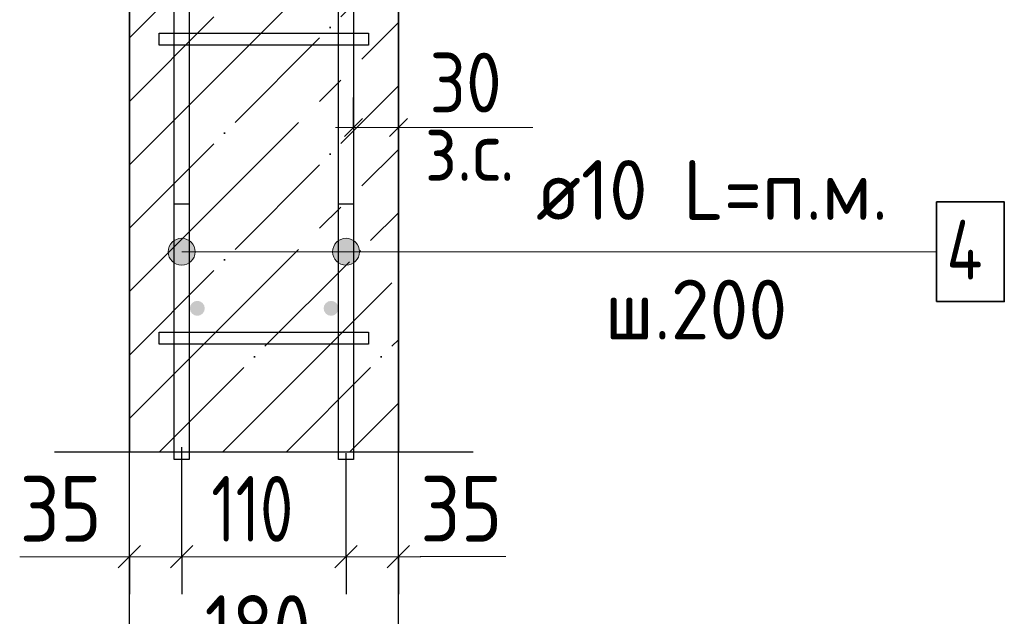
# Model space of a CAD drawing. Header units: millimetres. Extents: x -49773 to 2322955, y -3321 to 58485.
# Tile 265 of 580: x 1095468 to 1098762, y 4718 to 6714. Entities that reach past the tile are written whole.
import ezdxf

# ---------------------------------------------------------------- set-up
doc = ezdxf.new("R2010")
doc.units = ezdxf.units.MM
doc.linetypes.add('______11', pattern=[500, 400, -50, 0, -50])
doc.linetypes.add('______5', pattern=[1100, 800, -100, 100, -100])
for name, color, linetype, lineweight in [('Standard', 7, 'Continuous', 25), ('Арм.стержн. Арматура края', 96, 'Continuous', 35), ('Арм.стержн. вертикальными 1', 22, 'Continuous', 35), ('Арм.стержн.горизонт. 1', 180, 'Continuous', 35), ('Размерная линия_ общее', 7, 'Continuous', 13), ('Размерная линия_ общее_1', 7, 'Continuous', 13)]:
    doc.layers.add(name, color=color, linetype=linetype, lineweight=lineweight)
doc.layers.add('Арм.стержн.Стяжки', color=7, linetype='Continuous', lineweight=35, true_color=0x501e0f)
doc.styles.add('ISOCPEUR', font='txt')

msp = doc.modelspace()

# ---------------------------------------------------------------- hatches: boundary and pattern name
at = {"layer": 'Арм.стержн. вертикальными 1', "linetype": 'Continuous', "lineweight": 50, "transparency": 33554687}
for points in [[(1096087.3, 5748.5), (1096085.4, 5758), (1096080, 5766.1), (1096071.9, 5771.6), (1096062.3, 5773.5), (1096052.8, 5771.6), (1096044.7, 5766.1), (1096039.2, 5758), (1096037.3, 5748.5), (1096039.2, 5738.9), (1096044.7, 5730.8), (1096052.8, 5725.4), (1096062.3, 5723.5), (1096071.9, 5725.4), (1096080, 5730.8), (1096085.4, 5738.9)], [(1096535, 5748.5), (1096533.1, 5758), (1096527.7, 5766.1), (1096519.5, 5771.6), (1096510, 5773.5), (1096500.4, 5771.6), (1096492.3, 5766.1), (1096486.9, 5758), (1096485, 5748.5), (1096486.9, 5738.9), (1096492.3, 5730.8), (1096500.4, 5725.4), (1096510, 5723.5), (1096519.5, 5725.4), (1096527.7, 5730.8), (1096533.1, 5738.9)]]:
    msp.add_hatch(color=4, dxfattribs=at).paths.add_polyline_path(points)
at = {"layer": 'Арм.стержн.горизонт. 1', "linetype": 'Continuous', "lineweight": 13, "transparency": 33554687}
for points in [[(1095987.5, 5899), (1095987.5, 5976.4), (1095971.3, 5960.2)], [(1095987.5, 5899), (1095987.5, 5976.4), (1095971.3, 5960.2)], [(1095987.5, 5899), (1095987.5, 5976.4), (1095971.3, 5960.2)], [(1095987.5, 5899), (1095987.5, 5976.4), (1095971.3, 5960.2)], [(1095987.5, 5899), (1095987.5, 5976.4), (1095971.3, 5960.2)], [(1095987.5, 5899), (1095987.5, 5976.4), (1095971.3, 5960.2)], [(1095987.5, 5899), (1095987.5, 5976.4), (1095971.3, 5960.2)], [(1095987.5, 5899), (1095987.5, 5976.4), (1095971.3, 5960.2)], [(1095987.5, 5899), (1095987.5, 5976.4), (1095971.3, 5960.2)], [(1095987.5, 5899), (1095987.5, 5976.4), (1095971.3, 5960.2)], [(1095987.5, 5899), (1095987.5, 5976.4), (1095971.3, 5960.2)], [(1095987.5, 5899), (1095987.5, 5976.4), (1095971.3, 5960.2)], [(1095987.5, 5899), (1095987.5, 5976.4), (1095971.3, 5960.2)], [(1096010, 5892.7), (1096010, 5982.7), (1095987.5, 5976.4)], [(1096010, 5892.7), (1096010, 5982.7), (1095987.5, 5976.4)], [(1096010, 5892.7), (1096010, 5982.7), (1095987.5, 5976.4)], [(1096010, 5892.7), (1096010, 5982.7), (1095987.5, 5976.4)], [(1096010, 5892.7), (1096010, 5982.7), (1095987.5, 5976.4)], [(1096010, 5892.7), (1096010, 5982.7), (1095987.5, 5976.4)], [(1096010, 5892.7), (1096010, 5982.7), (1095987.5, 5976.4)], [(1096010, 5892.7), (1096010, 5982.7), (1095987.5, 5976.4)], [(1096010, 5892.7), (1096010, 5982.7), (1095987.5, 5976.4)], [(1096010, 5892.7), (1096010, 5982.7), (1095987.5, 5976.4)], [(1096010, 5892.7), (1096010, 5982.7), (1095987.5, 5976.4)], [(1096010, 5892.7), (1096010, 5982.7), (1095987.5, 5976.4)], [(1096010, 5892.7), (1096010, 5982.7), (1095987.5, 5976.4)], [(1096010, 5892.7), (1095987.5, 5976.4), (1095987.5, 5899)], [(1096010, 5892.7), (1095987.5, 5976.4), (1095987.5, 5899)], [(1096010, 5892.7), (1095987.5, 5976.4), (1095987.5, 5899)], [(1096010, 5892.7), (1095987.5, 5976.4), (1095987.5, 5899)], [(1096010, 5892.7), (1095987.5, 5976.4), (1095987.5, 5899)], [(1096010, 5892.7), (1095987.5, 5976.4), (1095987.5, 5899)], [(1096010, 5892.7), (1095987.5, 5976.4), (1095987.5, 5899)], [(1096010, 5892.7), (1095987.5, 5976.4), (1095987.5, 5899)], [(1096010, 5892.7), (1095987.5, 5976.4), (1095987.5, 5899)], [(1096010, 5892.7), (1095987.5, 5976.4), (1095987.5, 5899)], [(1096010, 5892.7), (1095987.5, 5976.4), (1095987.5, 5899)], [(1096010, 5892.7), (1095987.5, 5976.4), (1095987.5, 5899)], [(1096010, 5892.7), (1095987.5, 5976.4), (1095987.5, 5899)], [(1096032.5, 5899), (1096032.5, 5976.4), (1096010, 5982.7)], [(1096032.5, 5899), (1096010, 5982.7), (1096010, 5892.7)], [(1096032.5, 5899), (1096032.5, 5976.4), (1096010, 5982.7)], [(1096032.5, 5899), (1096010, 5982.7), (1096010, 5892.7)], [(1096032.5, 5899), (1096032.5, 5976.4), (1096010, 5982.7)], [(1096032.5, 5899), (1096010, 5982.7), (1096010, 5892.7)], [(1096032.5, 5899), (1096032.5, 5976.4), (1096010, 5982.7)], [(1096032.5, 5899), (1096010, 5982.7), (1096010, 5892.7)], [(1096032.5, 5899), (1096032.5, 5976.4), (1096010, 5982.7)], [(1096032.5, 5899), (1096010, 5982.7), (1096010, 5892.7)], [(1096032.5, 5899), (1096032.5, 5976.4), (1096010, 5982.7)], [(1096032.5, 5899), (1096010, 5982.7), (1096010, 5892.7)], [(1096032.5, 5899), (1096032.5, 5976.4), (1096010, 5982.7)], [(1096032.5, 5899), (1096010, 5982.7), (1096010, 5892.7)], [(1096032.5, 5899), (1096032.5, 5976.4), (1096010, 5982.7)], [(1096032.5, 5899), (1096010, 5982.7), (1096010, 5892.7)], [(1096032.5, 5899), (1096032.5, 5976.4), (1096010, 5982.7)], [(1096032.5, 5899), (1096010, 5982.7), (1096010, 5892.7)], [(1096032.5, 5899), (1096032.5, 5976.4), (1096010, 5982.7)], [(1096032.5, 5899), (1096010, 5982.7), (1096010, 5892.7)], [(1096032.5, 5899), (1096032.5, 5976.4), (1096010, 5982.7)], [(1096032.5, 5899), (1096010, 5982.7), (1096010, 5892.7)], [(1096032.5, 5899), (1096032.5, 5976.4), (1096010, 5982.7)], [(1096032.5, 5899), (1096010, 5982.7), (1096010, 5892.7)], [(1096032.5, 5899), (1096032.5, 5976.4), (1096010, 5982.7)], [(1096032.5, 5899), (1096010, 5982.7), (1096010, 5892.7)], [(1096048.7, 5915.2), (1096048.7, 5960.2), (1096032.5, 5976.4)], [(1096048.7, 5915.2), (1096032.5, 5976.4), (1096032.5, 5899)], [(1096048.7, 5915.2), (1096048.7, 5960.2), (1096032.5, 5976.4)], [(1096048.7, 5915.2), (1096032.5, 5976.4), (1096032.5, 5899)], [(1096048.7, 5915.2), (1096048.7, 5960.2), (1096032.5, 5976.4)], [(1096048.7, 5915.2), (1096032.5, 5976.4), (1096032.5, 5899)], [(1096048.7, 5915.2), (1096048.7, 5960.2), (1096032.5, 5976.4)], [(1096048.7, 5915.2), (1096032.5, 5976.4), (1096032.5, 5899)], [(1096048.7, 5915.2), (1096048.7, 5960.2), (1096032.5, 5976.4)], [(1096048.7, 5915.2), (1096032.5, 5976.4), (1096032.5, 5899)], [(1096048.7, 5915.2), (1096048.7, 5960.2), (1096032.5, 5976.4)], [(1096048.7, 5915.2), (1096032.5, 5976.4), (1096032.5, 5899)], [(1096048.7, 5915.2), (1096048.7, 5960.2), (1096032.5, 5976.4)], [(1096048.7, 5915.2), (1096032.5, 5976.4), (1096032.5, 5899)], [(1096048.7, 5915.2), (1096048.7, 5960.2), (1096032.5, 5976.4)], [(1096048.7, 5915.2), (1096032.5, 5976.4), (1096032.5, 5899)], [(1096048.7, 5915.2), (1096048.7, 5960.2), (1096032.5, 5976.4)], [(1096048.7, 5915.2), (1096032.5, 5976.4), (1096032.5, 5899)], [(1096048.7, 5915.2), (1096048.7, 5960.2), (1096032.5, 5976.4)], [(1096048.7, 5915.2), (1096032.5, 5976.4), (1096032.5, 5899)], [(1096048.7, 5915.2), (1096048.7, 5960.2), (1096032.5, 5976.4)], [(1096048.7, 5915.2), (1096032.5, 5976.4), (1096032.5, 5899)], [(1096048.7, 5915.2), (1096048.7, 5960.2), (1096032.5, 5976.4)], [(1096048.7, 5915.2), (1096032.5, 5976.4), (1096032.5, 5899)], [(1096048.7, 5915.2), (1096048.7, 5960.2), (1096032.5, 5976.4)], [(1096048.7, 5915.2), (1096032.5, 5976.4), (1096032.5, 5899)], [(1096537.5, 5899), (1096537.5, 5976.4), (1096521.3, 5960.2)], [(1096537.5, 5899), (1096537.5, 5976.4), (1096521.3, 5960.2)], [(1096537.5, 5899), (1096537.5, 5976.4), (1096521.3, 5960.2)], [(1096537.5, 5899), (1096537.5, 5976.4), (1096521.3, 5960.2)], [(1096537.5, 5899), (1096537.5, 5976.4), (1096521.3, 5960.2)], [(1096537.5, 5899), (1096537.5, 5976.4), (1096521.3, 5960.2)], [(1096537.5, 5899), (1096537.5, 5976.4), (1096521.3, 5960.2)], [(1096537.5, 5899), (1096537.5, 5976.4), (1096521.3, 5960.2)], [(1096537.5, 5899), (1096537.5, 5976.4), (1096521.3, 5960.2)], [(1096537.5, 5899), (1096537.5, 5976.4), (1096521.3, 5960.2)], [(1096537.5, 5899), (1096537.5, 5976.4), (1096521.3, 5960.2)], [(1096537.5, 5899), (1096537.5, 5976.4), (1096521.3, 5960.2)], [(1096537.5, 5899), (1096537.5, 5976.4), (1096521.3, 5960.2)], [(1096560, 5892.7), (1096560, 5982.7), (1096537.5, 5976.4)], [(1096560, 5892.7), (1096560, 5982.7), (1096537.5, 5976.4)], [(1096560, 5892.7), (1096560, 5982.7), (1096537.5, 5976.4)], [(1096560, 5892.7), (1096560, 5982.7), (1096537.5, 5976.4)], [(1096560, 5892.7), (1096560, 5982.7), (1096537.5, 5976.4)], [(1096560, 5892.7), (1096560, 5982.7), (1096537.5, 5976.4)], [(1096560, 5892.7), (1096560, 5982.7), (1096537.5, 5976.4)], [(1096560, 5892.7), (1096560, 5982.7), (1096537.5, 5976.4)], [(1096560, 5892.7), (1096560, 5982.7), (1096537.5, 5976.4)], [(1096560, 5892.7), (1096560, 5982.7), (1096537.5, 5976.4)], [(1096560, 5892.7), (1096560, 5982.7), (1096537.5, 5976.4)], [(1096560, 5892.7), (1096560, 5982.7), (1096537.5, 5976.4)], [(1096560, 5892.7), (1096560, 5982.7), (1096537.5, 5976.4)], [(1096560, 5892.7), (1096537.5, 5976.4), (1096537.5, 5899)], [(1096560, 5892.7), (1096537.5, 5976.4), (1096537.5, 5899)], [(1096560, 5892.7), (1096537.5, 5976.4), (1096537.5, 5899)], [(1096560, 5892.7), (1096537.5, 5976.4), (1096537.5, 5899)], [(1096560, 5892.7), (1096537.5, 5976.4), (1096537.5, 5899)], [(1096560, 5892.7), (1096537.5, 5976.4), (1096537.5, 5899)], [(1096560, 5892.7), (1096537.5, 5976.4), (1096537.5, 5899)], [(1096560, 5892.7), (1096537.5, 5976.4), (1096537.5, 5899)], [(1096560, 5892.7), (1096537.5, 5976.4), (1096537.5, 5899)], [(1096560, 5892.7), (1096537.5, 5976.4), (1096537.5, 5899)], [(1096560, 5892.7), (1096537.5, 5976.4), (1096537.5, 5899)], [(1096560, 5892.7), (1096537.5, 5976.4), (1096537.5, 5899)], [(1096560, 5892.7), (1096537.5, 5976.4), (1096537.5, 5899)], [(1096582.5, 5899), (1096582.5, 5976.4), (1096560, 5982.7)], [(1096582.5, 5899), (1096560, 5982.7), (1096560, 5892.7)], [(1096582.5, 5899), (1096582.5, 5976.4), (1096560, 5982.7)], [(1096582.5, 5899), (1096560, 5982.7), (1096560, 5892.7)], [(1096582.5, 5899), (1096582.5, 5976.4), (1096560, 5982.7)], [(1096582.5, 5899), (1096560, 5982.7), (1096560, 5892.7)], [(1096582.5, 5899), (1096582.5, 5976.4), (1096560, 5982.7)], [(1096582.5, 5899), (1096560, 5982.7), (1096560, 5892.7)], [(1096582.5, 5899), (1096582.5, 5976.4), (1096560, 5982.7)], [(1096582.5, 5899), (1096560, 5982.7), (1096560, 5892.7)], [(1096582.5, 5899), (1096582.5, 5976.4), (1096560, 5982.7)], [(1096582.5, 5899), (1096560, 5982.7), (1096560, 5892.7)], [(1096582.5, 5899), (1096582.5, 5976.4), (1096560, 5982.7)], [(1096582.5, 5899), (1096560, 5982.7), (1096560, 5892.7)], [(1096582.5, 5899), (1096582.5, 5976.4), (1096560, 5982.7)], [(1096582.5, 5899), (1096560, 5982.7), (1096560, 5892.7)], [(1096582.5, 5899), (1096582.5, 5976.4), (1096560, 5982.7)], [(1096582.5, 5899), (1096560, 5982.7), (1096560, 5892.7)], [(1096582.5, 5899), (1096582.5, 5976.4), (1096560, 5982.7)], [(1096582.5, 5899), (1096560, 5982.7), (1096560, 5892.7)], [(1096582.5, 5899), (1096582.5, 5976.4), (1096560, 5982.7)], [(1096582.5, 5899), (1096560, 5982.7), (1096560, 5892.7)], [(1096582.5, 5899), (1096582.5, 5976.4), (1096560, 5982.7)], [(1096582.5, 5899), (1096560, 5982.7), (1096560, 5892.7)], [(1096582.5, 5899), (1096582.5, 5976.4), (1096560, 5982.7)], [(1096582.5, 5899), (1096560, 5982.7), (1096560, 5892.7)], [(1096598.7, 5915.2), (1096598.7, 5960.2), (1096582.5, 5976.4)], [(1096598.7, 5915.2), (1096582.5, 5976.4), (1096582.5, 5899)], [(1096598.7, 5915.2), (1096598.7, 5960.2), (1096582.5, 5976.4)], [(1096598.7, 5915.2), (1096582.5, 5976.4), (1096582.5, 5899)], [(1096598.7, 5915.2), (1096598.7, 5960.2), (1096582.5, 5976.4)], [(1096598.7, 5915.2), (1096582.5, 5976.4), (1096582.5, 5899)], [(1096598.7, 5915.2), (1096598.7, 5960.2), (1096582.5, 5976.4)], [(1096598.7, 5915.2), (1096582.5, 5976.4), (1096582.5, 5899)], [(1096598.7, 5915.2), (1096598.7, 5960.2), (1096582.5, 5976.4)], [(1096598.7, 5915.2), (1096582.5, 5976.4), (1096582.5, 5899)], [(1096598.7, 5915.2), (1096598.7, 5960.2), (1096582.5, 5976.4)], [(1096598.7, 5915.2), (1096582.5, 5976.4), (1096582.5, 5899)], [(1096598.7, 5915.2), (1096598.7, 5960.2), (1096582.5, 5976.4)], [(1096598.7, 5915.2), (1096582.5, 5976.4), (1096582.5, 5899)], [(1096598.7, 5915.2), (1096598.7, 5960.2), (1096582.5, 5976.4)], [(1096598.7, 5915.2), (1096582.5, 5976.4), (1096582.5, 5899)], [(1096598.7, 5915.2), (1096598.7, 5960.2), (1096582.5, 5976.4)], [(1096598.7, 5915.2), (1096582.5, 5976.4), (1096582.5, 5899)], [(1096598.7, 5915.2), (1096598.7, 5960.2), (1096582.5, 5976.4)], [(1096598.7, 5915.2), (1096582.5, 5976.4), (1096582.5, 5899)], [(1096598.7, 5915.2), (1096598.7, 5960.2), (1096582.5, 5976.4)], [(1096598.7, 5915.2), (1096582.5, 5976.4), (1096582.5, 5899)], [(1096598.7, 5915.2), (1096598.7, 5960.2), (1096582.5, 5976.4)], [(1096598.7, 5915.2), (1096582.5, 5976.4), (1096582.5, 5899)], [(1096598.7, 5915.2), (1096598.7, 5960.2), (1096582.5, 5976.4)], [(1096598.7, 5915.2), (1096582.5, 5976.4), (1096582.5, 5899)], [(1095971.3, 5915.2), (1095971.3, 5960.2), (1095965, 5937.7)], [(1095971.3, 5915.2), (1095971.3, 5960.2), (1095965, 5937.7)], [(1095971.3, 5915.2), (1095971.3, 5960.2), (1095965, 5937.7)], [(1095971.3, 5915.2), (1095971.3, 5960.2), (1095965, 5937.7)], [(1095971.3, 5915.2), (1095971.3, 5960.2), (1095965, 5937.7)], [(1095971.3, 5915.2), (1095971.3, 5960.2), (1095965, 5937.7)], [(1095971.3, 5915.2), (1095971.3, 5960.2), (1095965, 5937.7)], [(1095971.3, 5915.2), (1095971.3, 5960.2), (1095965, 5937.7)], [(1095971.3, 5915.2), (1095971.3, 5960.2), (1095965, 5937.7)], [(1095971.3, 5915.2), (1095971.3, 5960.2), (1095965, 5937.7)], [(1095971.3, 5915.2), (1095971.3, 5960.2), (1095965, 5937.7)], [(1095971.3, 5915.2), (1095971.3, 5960.2), (1095965, 5937.7)], [(1095971.3, 5915.2), (1095971.3, 5960.2), (1095965, 5937.7)], [(1095987.5, 5899), (1095971.3, 5960.2), (1095971.3, 5915.2)], [(1095987.5, 5899), (1095971.3, 5960.2), (1095971.3, 5915.2)], [(1095987.5, 5899), (1095971.3, 5960.2), (1095971.3, 5915.2)], [(1095987.5, 5899), (1095971.3, 5960.2), (1095971.3, 5915.2)], [(1095987.5, 5899), (1095971.3, 5960.2), (1095971.3, 5915.2)], [(1095987.5, 5899), (1095971.3, 5960.2), (1095971.3, 5915.2)], [(1095987.5, 5899), (1095971.3, 5960.2), (1095971.3, 5915.2)], [(1095987.5, 5899), (1095971.3, 5960.2), (1095971.3, 5915.2)], [(1095987.5, 5899), (1095971.3, 5960.2), (1095971.3, 5915.2)], [(1095987.5, 5899), (1095971.3, 5960.2), (1095971.3, 5915.2)], [(1095987.5, 5899), (1095971.3, 5960.2), (1095971.3, 5915.2)], [(1095987.5, 5899), (1095971.3, 5960.2), (1095971.3, 5915.2)], [(1095987.5, 5899), (1095971.3, 5960.2), (1095971.3, 5915.2)], [(1096048.7, 5960.2), (1096048.7, 5915.2), (1096055, 5937.7)], [(1096048.7, 5960.2), (1096048.7, 5915.2), (1096055, 5937.7)], [(1096048.7, 5960.2), (1096048.7, 5915.2), (1096055, 5937.7)], [(1096048.7, 5960.2), (1096048.7, 5915.2), (1096055, 5937.7)], [(1096048.7, 5960.2), (1096048.7, 5915.2), (1096055, 5937.7)], [(1096048.7, 5960.2), (1096048.7, 5915.2), (1096055, 5937.7)], [(1096048.7, 5960.2), (1096048.7, 5915.2), (1096055, 5937.7)], [(1096048.7, 5960.2), (1096048.7, 5915.2), (1096055, 5937.7)], [(1096048.7, 5960.2), (1096048.7, 5915.2), (1096055, 5937.7)], [(1096048.7, 5960.2), (1096048.7, 5915.2), (1096055, 5937.7)], [(1096048.7, 5960.2), (1096048.7, 5915.2), (1096055, 5937.7)], [(1096048.7, 5960.2), (1096048.7, 5915.2), (1096055, 5937.7)], [(1096048.7, 5960.2), (1096048.7, 5915.2), (1096055, 5937.7)], [(1096521.3, 5915.2), (1096521.3, 5960.2), (1096515, 5937.7)], [(1096521.3, 5915.2), (1096521.3, 5960.2), (1096515, 5937.7)], [(1096521.3, 5915.2), (1096521.3, 5960.2), (1096515, 5937.7)], [(1096521.3, 5915.2), (1096521.3, 5960.2), (1096515, 5937.7)], [(1096521.3, 5915.2), (1096521.3, 5960.2), (1096515, 5937.7)], [(1096521.3, 5915.2), (1096521.3, 5960.2), (1096515, 5937.7)], [(1096521.3, 5915.2), (1096521.3, 5960.2), (1096515, 5937.7)], [(1096521.3, 5915.2), (1096521.3, 5960.2), (1096515, 5937.7)], [(1096521.3, 5915.2), (1096521.3, 5960.2), (1096515, 5937.7)], [(1096521.3, 5915.2), (1096521.3, 5960.2), (1096515, 5937.7)], [(1096521.3, 5915.2), (1096521.3, 5960.2), (1096515, 5937.7)], [(1096521.3, 5915.2), (1096521.3, 5960.2), (1096515, 5937.7)], [(1096521.3, 5915.2), (1096521.3, 5960.2), (1096515, 5937.7)], [(1096537.5, 5899), (1096521.3, 5960.2), (1096521.3, 5915.2)], [(1096537.5, 5899), (1096521.3, 5960.2), (1096521.3, 5915.2)], [(1096537.5, 5899), (1096521.3, 5960.2), (1096521.3, 5915.2)], [(1096537.5, 5899), (1096521.3, 5960.2), (1096521.3, 5915.2)], [(1096537.5, 5899), (1096521.3, 5960.2), (1096521.3, 5915.2)], [(1096537.5, 5899), (1096521.3, 5960.2), (1096521.3, 5915.2)], [(1096537.5, 5899), (1096521.3, 5960.2), (1096521.3, 5915.2)], [(1096537.5, 5899), (1096521.3, 5960.2), (1096521.3, 5915.2)], [(1096537.5, 5899), (1096521.3, 5960.2), (1096521.3, 5915.2)], [(1096537.5, 5899), (1096521.3, 5960.2), (1096521.3, 5915.2)], [(1096537.5, 5899), (1096521.3, 5960.2), (1096521.3, 5915.2)], [(1096537.5, 5899), (1096521.3, 5960.2), (1096521.3, 5915.2)], [(1096537.5, 5899), (1096521.3, 5960.2), (1096521.3, 5915.2)], [(1096598.7, 5960.2), (1096598.7, 5915.2), (1096605, 5937.7)], [(1096598.7, 5960.2), (1096598.7, 5915.2), (1096605, 5937.7)], [(1096598.7, 5960.2), (1096598.7, 5915.2), (1096605, 5937.7)], [(1096598.7, 5960.2), (1096598.7, 5915.2), (1096605, 5937.7)], [(1096598.7, 5960.2), (1096598.7, 5915.2), (1096605, 5937.7)], [(1096598.7, 5960.2), (1096598.7, 5915.2), (1096605, 5937.7)], [(1096598.7, 5960.2), (1096598.7, 5915.2), (1096605, 5937.7)], [(1096598.7, 5960.2), (1096598.7, 5915.2), (1096605, 5937.7)], [(1096598.7, 5960.2), (1096598.7, 5915.2), (1096605, 5937.7)], [(1096598.7, 5960.2), (1096598.7, 5915.2), (1096605, 5937.7)], [(1096598.7, 5960.2), (1096598.7, 5915.2), (1096605, 5937.7)], [(1096598.7, 5960.2), (1096598.7, 5915.2), (1096605, 5937.7)], [(1096598.7, 5960.2), (1096598.7, 5915.2), (1096605, 5937.7)]]:
    msp.add_hatch(color=7, dxfattribs=at).paths.add_polyline_path(points)

# ---------------------------------------------------------------- linework, layer by layer
at = {"layer": 'Standard', "color": 7, "linetype": 'Continuous', "lineweight": 35, "transparency": 33554687}
for p, q in [((1095835, 8423.5), (1095835, 5267.8)), ((1096735, 5267.8), (1096735, 8423.5))]:
    msp.add_line(p, q, dxfattribs=at)
at = {"layer": 'Standard', "color": 253, "linetype": '______5', "lineweight": 35, "true_color": 0xababab, "transparency": 33554687}
for p, q in [((1095835, 6652.8), (1096735, 7552.8)), ((1095835, 6228.6), (1096735, 7128.6)), ((1095835, 5804.3), (1096735, 6704.3)), ((1095835, 5380.1), (1096735, 6280.1)), ((1096147, 5267.8), (1096735, 5855.8)), ((1096571.3, 5267.8), (1096735, 5431.5))]:
    msp.add_line(p, q, dxfattribs=at)
at = {"layer": 'Standard', "color": 253, "linetype": '______11', "lineweight": 35, "true_color": 0xababab, "transparency": 33554687}
for p, q in [((1095835, 6440.7), (1096735, 7340.7)), ((1095835, 6016.4), (1096735, 6916.5)), ((1095835, 5592.2), (1096735, 6492.2)), ((1095934.9, 5267.8), (1096735, 6067.9)), ((1096359.2, 5267.8), (1096735, 5643.7))]:
    msp.add_line(p, q, dxfattribs=at)
at = {"layer": 'Standard', "color": 7, "linetype": 'Continuous', "lineweight": 13, "transparency": 33554687}
msp.add_line((1096735, 6353.6), (1097185, 6353.6), dxfattribs=at)
at = {"layer": 'Standard', "color": 7, "linetype": 'Continuous', "lineweight": 25, "transparency": 33554687}
msp.add_line((1096985, 5267.8), (1095585, 5267.8), dxfattribs=at)
at = {"layer": 'Арм.стержн. Арматура края', "color": 4, "linetype": 'Continuous', "lineweight": 25, "transparency": 33554687}
for points in [[(1096035, 6098.5), (1096035, 5242.8), (1095985, 5242.8), (1095985, 6098.5), (1096035, 6098.5)], [(1096035, 6098.5), (1096035, 5242.8), (1095985, 5242.8), (1095985, 6098.5), (1096035, 6098.5)], [(1096035, 6098.5), (1096035, 5242.8), (1095985, 5242.8), (1095985, 6098.5), (1096035, 6098.5)], [(1096035, 6098.5), (1096035, 5242.8), (1095985, 5242.8), (1095985, 6098.5), (1096035, 6098.5)], [(1096035, 6098.5), (1096035, 5242.8), (1095985, 5242.8), (1095985, 6098.5), (1096035, 6098.5)], [(1096035, 6098.5), (1096035, 5242.8), (1095985, 5242.8), (1095985, 6098.5), (1096035, 6098.5)], [(1096035, 6098.5), (1096035, 5242.8), (1095985, 5242.8), (1095985, 6098.5), (1096035, 6098.5)], [(1096035, 6098.5), (1096035, 5242.8), (1095985, 5242.8), (1095985, 6098.5), (1096035, 6098.5)], [(1096035, 6098.5), (1096035, 5242.8), (1095985, 5242.8), (1095985, 6098.5), (1096035, 6098.5)], [(1096035, 6098.5), (1096035, 5242.8), (1095985, 5242.8), (1095985, 6098.5), (1096035, 6098.5)], [(1096035, 6098.5), (1096035, 5242.8), (1095985, 5242.8), (1095985, 6098.5), (1096035, 6098.5)], [(1096535, 5242.8), (1096535, 6098.5), (1096585, 6098.5), (1096585, 5242.8), (1096535, 5242.8)], [(1096535, 5242.8), (1096535, 6098.5), (1096585, 6098.5), (1096585, 5242.8), (1096535, 5242.8)], [(1096535, 5242.8), (1096535, 6098.5), (1096585, 6098.5), (1096585, 5242.8), (1096535, 5242.8)], [(1096535, 5242.8), (1096535, 6098.5), (1096585, 6098.5), (1096585, 5242.8), (1096535, 5242.8)], [(1096535, 5242.8), (1096535, 6098.5), (1096585, 6098.5), (1096585, 5242.8), (1096535, 5242.8)], [(1096535, 5242.8), (1096535, 6098.5), (1096585, 6098.5), (1096585, 5242.8), (1096535, 5242.8)], [(1096535, 5242.8), (1096535, 6098.5), (1096585, 6098.5), (1096585, 5242.8), (1096535, 5242.8)], [(1096535, 5242.8), (1096535, 6098.5), (1096585, 6098.5), (1096585, 5242.8), (1096535, 5242.8)], [(1096535, 5242.8), (1096535, 6098.5), (1096585, 6098.5), (1096585, 5242.8), (1096535, 5242.8)], [(1096535, 5242.8), (1096535, 6098.5), (1096585, 6098.5), (1096585, 5242.8), (1096535, 5242.8)], [(1096535, 5242.8), (1096535, 6098.5), (1096585, 6098.5), (1096585, 5242.8), (1096535, 5242.8)]]:
    msp.add_lwpolyline(points, dxfattribs=at)
at = {"layer": 'Арм.стержн.горизонт. 1', "color": 7, "linetype": 'Continuous', "lineweight": 13, "transparency": 33554687}
for p, q in [((1096010, 5982.7), (1096010, 5982.7)), ((1096010, 5982.7), (1096010, 5982.7)), ((1096010, 5982.7), (1096010, 5982.7)), ((1096010, 5982.7), (1096010, 5982.7)), ((1096010, 5982.7), (1096010, 5982.7)), ((1096010, 5982.7), (1096010, 5982.7)), ((1096010, 5982.7), (1096010, 5982.7)), ((1096010, 5982.7), (1096010, 5982.7)), ((1096010, 5982.7), (1096010, 5982.7)), ((1096010, 5982.7), (1096010, 5982.7)), ((1096010, 5982.7), (1096010, 5982.7)), ((1096010, 5982.7), (1096010, 5982.7)), ((1096010, 5982.7), (1096010, 5982.7)), ((1096560, 5982.7), (1096560, 5982.7)), ((1096560, 5982.7), (1096560, 5982.7)), ((1096560, 5982.7), (1096560, 5982.7)), ((1096560, 5982.7), (1096560, 5982.7)), ((1096560, 5982.7), (1096560, 5982.7)), ((1096560, 5982.7), (1096560, 5982.7)), ((1096560, 5982.7), (1096560, 5982.7)), ((1096560, 5982.7), (1096560, 5982.7)), ((1096560, 5982.7), (1096560, 5982.7)), ((1096560, 5982.7), (1096560, 5982.7)), ((1096560, 5982.7), (1096560, 5982.7)), ((1096560, 5982.7), (1096560, 5982.7)), ((1096560, 5982.7), (1096560, 5982.7)), ((1095965, 5937.7), (1095965, 5937.7)), ((1095965, 5937.7), (1095965, 5937.7)), ((1095965, 5937.7), (1095965, 5937.7)), ((1095965, 5937.7), (1095965, 5937.7)), ((1095965, 5937.7), (1095965, 5937.7)), ((1095965, 5937.7), (1095965, 5937.7)), ((1095965, 5937.7), (1095965, 5937.7)), ((1095965, 5937.7), (1095965, 5937.7)), ((1095965, 5937.7), (1095965, 5937.7)), ((1095965, 5937.7), (1095965, 5937.7)), ((1095965, 5937.7), (1095965, 5937.7)), ((1095965, 5937.7), (1095965, 5937.7)), ((1095965, 5937.7), (1095965, 5937.7)), ((1097095.6, 5937.7), (1096010, 5937.7)), ((1097095.6, 5937.7), (1096010, 5937.7)), ((1097095.6, 5937.7), (1096010, 5937.7)), ((1097095.6, 5937.7), (1096010, 5937.7)), ((1097095.6, 5937.7), (1096010, 5937.7)), ((1097095.6, 5937.7), (1096010, 5937.7)), ((1097095.6, 5937.7), (1096010, 5937.7)), ((1097095.6, 5937.7), (1096010, 5937.7)), ((1097095.6, 5937.7), (1096010, 5937.7)), ((1097095.6, 5937.7), (1096010, 5937.7)), ((1097095.6, 5937.7), (1096010, 5937.7)), ((1097095.6, 5937.7), (1096010, 5937.7)), ((1097095.6, 5937.7), (1096010, 5937.7)), ((1096055, 5937.7), (1096055, 5937.7)), ((1096055, 5937.7), (1096055, 5937.7)), ((1096055, 5937.7), (1096055, 5937.7)), ((1096055, 5937.7), (1096055, 5937.7)), ((1096055, 5937.7), (1096055, 5937.7)), ((1096055, 5937.7), (1096055, 5937.7)), ((1096055, 5937.7), (1096055, 5937.7)), ((1096055, 5937.7), (1096055, 5937.7)), ((1096055, 5937.7), (1096055, 5937.7)), ((1096055, 5937.7), (1096055, 5937.7)), ((1096055, 5937.7), (1096055, 5937.7)), ((1096055, 5937.7), (1096055, 5937.7)), ((1096055, 5937.7), (1096055, 5937.7)), ((1096515, 5937.7), (1096515, 5937.7)), ((1096515, 5937.7), (1096515, 5937.7)), ((1096515, 5937.7), (1096515, 5937.7)), ((1096515, 5937.7), (1096515, 5937.7)), ((1096515, 5937.7), (1096515, 5937.7)), ((1096515, 5937.7), (1096515, 5937.7)), ((1096515, 5937.7), (1096515, 5937.7)), ((1096515, 5937.7), (1096515, 5937.7)), ((1096515, 5937.7), (1096515, 5937.7)), ((1096515, 5937.7), (1096515, 5937.7)), ((1096515, 5937.7), (1096515, 5937.7)), ((1096515, 5937.7), (1096515, 5937.7)), ((1096515, 5937.7), (1096515, 5937.7)), ((1097095.6, 5937.7), (1096560, 5937.7)), ((1097095.6, 5937.7), (1096560, 5937.7)), ((1097095.6, 5937.7), (1096560, 5937.7)), ((1097095.6, 5937.7), (1096560, 5937.7)), ((1097095.6, 5937.7), (1096560, 5937.7)), ((1097095.6, 5937.7), (1096560, 5937.7)), ((1097095.6, 5937.7), (1096560, 5937.7)), ((1097095.6, 5937.7), (1096560, 5937.7)), ((1097095.6, 5937.7), (1096560, 5937.7)), ((1097095.6, 5937.7), (1096560, 5937.7)), ((1097095.6, 5937.7), (1096560, 5937.7)), ((1097095.6, 5937.7), (1096560, 5937.7)), ((1097095.6, 5937.7), (1096560, 5937.7)), ((1096605, 5937.7), (1096605, 5937.7)), ((1096605, 5937.7), (1096605, 5937.7)), ((1096605, 5937.7), (1096605, 5937.7)), ((1096605, 5937.7), (1096605, 5937.7)), ((1096605, 5937.7), (1096605, 5937.7)), ((1096605, 5937.7), (1096605, 5937.7)), ((1096605, 5937.7), (1096605, 5937.7)), ((1096605, 5937.7), (1096605, 5937.7)), ((1096605, 5937.7), (1096605, 5937.7)), ((1096605, 5937.7), (1096605, 5937.7)), ((1096605, 5937.7), (1096605, 5937.7)), ((1096605, 5937.7), (1096605, 5937.7)), ((1096605, 5937.7), (1096605, 5937.7)), ((1097095.6, 5937.7), (1098535.6, 5937.7)), ((1096010, 5892.7), (1096010, 5892.7)), ((1096010, 5892.7), (1096010, 5892.7)), ((1096010, 5892.7), (1096010, 5892.7)), ((1096010, 5892.7), (1096010, 5892.7)), ((1096010, 5892.7), (1096010, 5892.7)), ((1096010, 5892.7), (1096010, 5892.7)), ((1096010, 5892.7), (1096010, 5892.7)), ((1096010, 5892.7), (1096010, 5892.7)), ((1096010, 5892.7), (1096010, 5892.7)), ((1096010, 5892.7), (1096010, 5892.7)), ((1096010, 5892.7), (1096010, 5892.7)), ((1096010, 5892.7), (1096010, 5892.7)), ((1096010, 5892.7), (1096010, 5892.7)), ((1096560, 5892.7), (1096560, 5892.7)), ((1096560, 5892.7), (1096560, 5892.7)), ((1096560, 5892.7), (1096560, 5892.7)), ((1096560, 5892.7), (1096560, 5892.7)), ((1096560, 5892.7), (1096560, 5892.7)), ((1096560, 5892.7), (1096560, 5892.7)), ((1096560, 5892.7), (1096560, 5892.7)), ((1096560, 5892.7), (1096560, 5892.7)), ((1096560, 5892.7), (1096560, 5892.7)), ((1096560, 5892.7), (1096560, 5892.7)), ((1096560, 5892.7), (1096560, 5892.7)), ((1096560, 5892.7), (1096560, 5892.7)), ((1096560, 5892.7), (1096560, 5892.7))]:
    msp.add_line(p, q, dxfattribs=at)
at = {"layer": 'Арм.стержн.горизонт. 1', "color": 4, "linetype": 'Continuous', "lineweight": 25, "transparency": 33554687}
for points in [[(1095985, 5242.8), (1095985, 8973.5), (1096035, 8973.5), (1096035, 5242.8), (1095985, 5242.8)], [(1095985, 5242.8), (1095985, 8973.5), (1096035, 8973.5), (1096035, 5242.8), (1095985, 5242.8)], [(1095985, 5242.8), (1095985, 8973.5), (1096035, 8973.5), (1096035, 5242.8), (1095985, 5242.8)], [(1095985, 5242.8), (1095985, 8973.5), (1096035, 8973.5), (1096035, 5242.8), (1095985, 5242.8)], [(1095985, 5242.8), (1095985, 8973.5), (1096035, 8973.5), (1096035, 5242.8), (1095985, 5242.8)], [(1095985, 5242.8), (1095985, 8973.5), (1096035, 8973.5), (1096035, 5242.8), (1095985, 5242.8)], [(1095985, 5242.8), (1095985, 8973.5), (1096035, 8973.5), (1096035, 5242.8), (1095985, 5242.8)], [(1095985, 5242.8), (1095985, 8973.5), (1096035, 8973.5), (1096035, 5242.8), (1095985, 5242.8)], [(1095985, 5242.8), (1095985, 8973.5), (1096035, 8973.5), (1096035, 5242.8), (1095985, 5242.8)], [(1095985, 5242.8), (1095985, 8973.5), (1096035, 8973.5), (1096035, 5242.8), (1095985, 5242.8)], [(1095985, 5242.8), (1095985, 8973.5), (1096035, 8973.5), (1096035, 5242.8), (1095985, 5242.8)], [(1095985, 5242.8), (1095985, 8973.5), (1096035, 8973.5), (1096035, 5242.8), (1095985, 5242.8)], [(1095985, 5242.8), (1095985, 8973.5), (1096035, 8973.5), (1096035, 5242.8), (1095985, 5242.8)], [(1096535, 5242.8), (1096535, 8973.5), (1096585, 8973.5), (1096585, 5242.8), (1096535, 5242.8)], [(1096535, 5242.8), (1096535, 8973.5), (1096585, 8973.5), (1096585, 5242.8), (1096535, 5242.8)], [(1096535, 5242.8), (1096535, 8973.5), (1096585, 8973.5), (1096585, 5242.8), (1096535, 5242.8)], [(1096535, 5242.8), (1096535, 8973.5), (1096585, 8973.5), (1096585, 5242.8), (1096535, 5242.8)], [(1096535, 5242.8), (1096535, 8973.5), (1096585, 8973.5), (1096585, 5242.8), (1096535, 5242.8)], [(1096535, 5242.8), (1096535, 8973.5), (1096585, 8973.5), (1096585, 5242.8), (1096535, 5242.8)], [(1096535, 5242.8), (1096535, 8973.5), (1096585, 8973.5), (1096585, 5242.8), (1096535, 5242.8)], [(1096535, 5242.8), (1096535, 8973.5), (1096585, 8973.5), (1096585, 5242.8), (1096535, 5242.8)], [(1096535, 5242.8), (1096535, 8973.5), (1096585, 8973.5), (1096585, 5242.8), (1096535, 5242.8)], [(1096535, 5242.8), (1096535, 8973.5), (1096585, 8973.5), (1096585, 5242.8), (1096535, 5242.8)], [(1096535, 5242.8), (1096535, 8973.5), (1096585, 8973.5), (1096585, 5242.8), (1096535, 5242.8)], [(1096535, 5242.8), (1096535, 8973.5), (1096585, 8973.5), (1096585, 5242.8), (1096535, 5242.8)], [(1096535, 5242.8), (1096535, 8973.5), (1096585, 8973.5), (1096585, 5242.8), (1096535, 5242.8)]]:
    msp.add_lwpolyline(points, dxfattribs=at)
at = {"layer": 'Арм.стержн.горизонт. 1', "color": 7, "linetype": 'Continuous', "lineweight": 35, "transparency": 33554687}
msp.add_lwpolyline([(1098535.6, 5771), (1098762.3, 5771), (1098762.3, 6104.4), (1098535.6, 6104.4), (1098535.6, 5771)], dxfattribs=at)
at = {"layer": 'Арм.стержн.горизонт. 1', "color": 7, "linetype": 'Continuous', "lineweight": 13, "transparency": 33554687}
for centre in [(1096010, 5937.7), (1096010, 5937.7), (1096010, 5937.7), (1096010, 5937.7), (1096010, 5937.7), (1096010, 5937.7), (1096010, 5937.7), (1096010, 5937.7), (1096010, 5937.7), (1096010, 5937.7), (1096010, 5937.7), (1096010, 5937.7), (1096010, 5937.7), (1096560, 5937.7), (1096560, 5937.7), (1096560, 5937.7), (1096560, 5937.7), (1096560, 5937.7), (1096560, 5937.7), (1096560, 5937.7), (1096560, 5937.7), (1096560, 5937.7), (1096560, 5937.7), (1096560, 5937.7), (1096560, 5937.7), (1096560, 5937.7)]:
    msp.add_circle(centre, 45, dxfattribs=at)
at = {"layer": 'Арм.стержн.Стяжки', "color": 40, "linetype": 'Continuous', "lineweight": 25, "transparency": 33554687}
for points in [[(1096635.1, 6628.5), (1095935.1, 6628.5), (1095935.1, 6668.5), (1096635.1, 6668.5), (1096635.1, 6628.5)], [(1096635.1, 6628.5), (1095935.1, 6628.5), (1095935.1, 6668.5), (1096635.1, 6668.5), (1096635.1, 6628.5)], [(1096635.1, 6628.5), (1095935.1, 6628.5), (1095935.1, 6668.5), (1096635.1, 6668.5), (1096635.1, 6628.5)], [(1096635.1, 6628.5), (1095935.1, 6628.5), (1095935.1, 6668.5), (1096635.1, 6668.5), (1096635.1, 6628.5)], [(1096635.1, 6628.5), (1095935.1, 6628.5), (1095935.1, 6668.5), (1096635.1, 6668.5), (1096635.1, 6628.5)], [(1096635.1, 6628.5), (1095935.1, 6628.5), (1095935.1, 6668.5), (1096635.1, 6668.5), (1096635.1, 6628.5)], [(1096635.1, 5628.5), (1095935.1, 5628.5), (1095935.1, 5668.5), (1096635.1, 5668.5), (1096635.1, 5628.5)], [(1096635.1, 5628.5), (1095935.1, 5628.5), (1095935.1, 5668.5), (1096635.1, 5668.5), (1096635.1, 5628.5)], [(1096635.1, 5628.5), (1095935.1, 5628.5), (1095935.1, 5668.5), (1096635.1, 5668.5), (1096635.1, 5628.5)], [(1096635.1, 5628.5), (1095935.1, 5628.5), (1095935.1, 5668.5), (1096635.1, 5668.5), (1096635.1, 5628.5)], [(1096635.1, 5628.5), (1095935.1, 5628.5), (1095935.1, 5668.5), (1096635.1, 5668.5), (1096635.1, 5628.5)], [(1096635.1, 5628.5), (1095935.1, 5628.5), (1095935.1, 5668.5), (1096635.1, 5668.5), (1096635.1, 5628.5)]]:
    msp.add_lwpolyline(points, dxfattribs=at)
at = {"layer": 'Размерная линия_ общее', "color": 253, "linetype": 'Continuous', "lineweight": -3, "true_color": 0xa0a0a0, "transparency": 33554687}
for p, q in [((1095835, 4519.1), (1095835, 5285.8)), ((1096735, 4519.1), (1096735, 5253.5)), ((1095835, 4917.8), (1095835, 5042.8)), ((1096010, 4917.8), (1096010, 5042.8)), ((1096560, 4917.8), (1096560, 5042.8)), ((1096735, 4917.8), (1096735, 5042.8)), ((1095835, 4917.8), (1095835, 4792.8)), ((1096010, 4917.8), (1096010, 4792.8)), ((1096560, 4917.8), (1096560, 4792.8)), ((1096735, 4917.8), (1096735, 4792.8))]:
    msp.add_line(p, q, dxfattribs=at)
at = {"layer": 'Размерная линия_ общее', "color": 7, "linetype": 'Continuous', "lineweight": 25, "transparency": 33554687}
for p, q in [((1095872.5, 4955.3), (1095797.5, 4880.3)), ((1096047.5, 4955.3), (1095972.5, 4880.3)), ((1096597.5, 4955.3), (1096522.5, 4880.3)), ((1096772.5, 4955.3), (1096697.5, 4880.3))]:
    msp.add_line(p, q, dxfattribs=at)
at = {"layer": 'Размерная линия_ общее', "color": 7, "linetype": 'Continuous', "lineweight": 13, "transparency": 33554687}
for p, q in [((1095754, 4917.8), (1095468.1, 4917.8)), ((1095922.5, 4917.8), (1095754, 4917.8)), ((1095835, 4917.8), (1095760, 4917.8)), ((1096010, 4917.8), (1095835, 4917.8)), ((1096560, 4917.8), (1096010, 4917.8)), ((1096735, 4917.8), (1096560, 4917.8)), ((1096647.5, 4917.8), (1096808.4, 4918.2)), ((1096735, 4917.8), (1096810, 4917.8)), ((1096808.4, 4918.2), (1097094.4, 4918.2))]:
    msp.add_line(p, q, dxfattribs=at)
at = {"layer": 'Размерная линия_ общее', "color": 253, "linetype": 'Continuous', "lineweight": -3, "true_color": 0xa0a0a0, "transparency": 33554687}
for points in [[(1096735, 4917.8), (1096735, 4935.2), (1096735, 4935.2), (1096735, 4935.2), (1096735, 4935.2), (1096735, 5353.5)], [(1095835, 4917.8), (1095835, 4934.9), (1095835, 4934.9), (1095835, 5313.6)], [(1096010, 4917.8), (1096010, 4935), (1096010, 4935), (1096010, 5284.2)], [(1096560, 4917.8), (1096560, 4935.1), (1096560, 4935.1), (1096560, 4935.2), (1096560, 4935.2), (1096560, 5263.7)]]:
    msp.add_lwpolyline(points, dxfattribs=at)
at = {"layer": 'Размерная линия_ общее_1', "color": 253, "linetype": 'Continuous', "lineweight": -3, "true_color": 0xa0a0a0, "transparency": 33554687}
for p, q in [((1096585, 6353.6), (1096585, 6453.6)), ((1096735, 6353.6), (1096735, 6453.6)), ((1096585, 6353.6), (1096585, 6253.6)), ((1096735, 6353.6), (1096735, 6253.6))]:
    msp.add_line(p, q, dxfattribs=at)
at = {"layer": 'Размерная линия_ общее_1', "color": 7, "linetype": 'Continuous', "lineweight": 25, "transparency": 33554687}
for p, q in [((1096555, 6323.6), (1096615, 6383.6)), ((1096705, 6323.6), (1096765, 6383.6))]:
    msp.add_line(p, q, dxfattribs=at)
at = {"layer": 'Размерная линия_ общее_1', "color": 7, "linetype": 'Continuous', "lineweight": 13, "transparency": 33554687}
for p, q in [((1096585, 6353.6), (1096525, 6353.6)), ((1096585, 6353.6), (1096735, 6353.6)), ((1096735, 6353.6), (1096795, 6353.6))]:
    msp.add_line(p, q, dxfattribs=at)

# ---------------------------------------------------------------- texts
at = {"layer": 'Арм.стержн.горизонт. 1', "color": 7, "linetype": 'Continuous', "lineweight": 25, "transparency": 33554687, "char_height": 200, "attachment_point": 7, "style": 'ISOCPEUR'}
for s, insert, width in [('\\W0.94;ø10 L=п.м.', (1097195.6, 6044.4), 1333.213), ('\\W0.80;4', (1098568.9, 5844.4), 239.886), ('\\W0.95;ш.200 ', (1097425.6, 5644.4), 874.675)]:
    msp.add_mtext(s, dxfattribs=dict(at, insert=insert, width=width))
at = {"layer": 'Размерная линия_ общее', "color": 7, "linetype": 'Continuous', "lineweight": 25, "transparency": 33554687, "char_height": 220, "attachment_point": 7, "style": 'ISOCPEUR'}
for s, insert, width in [('\\W0.87;35', (1095468.1, 4967.8), 403.924), ('\\W0.74;110', (1096109, 4967.8), 455.162), ('\\W0.87;35', (1096808.4, 4968.2), 403.94), ('\\W0.83;180', (1096087, 4569.1), 508.571)]:
    msp.add_mtext(s, dxfattribs=dict(at, insert=insert, width=width))
at = {"layer": 'Размерная линия_ общее_1', "color": 7, "linetype": 'Continuous', "lineweight": 18, "transparency": 33554687, "char_height": 200, "attachment_point": 7, "style": 'ISOCPEUR'}
for s, insert, width in [('\\W0.87;30', (1096839.1, 6403.6), 367.218), ('\\W0.90;з.с.', (1096822.9, 6174.9), 459.942)]:
    msp.add_mtext(s, dxfattribs=dict(at, insert=insert, width=width))

doc.saveas('drawing.dxf')
